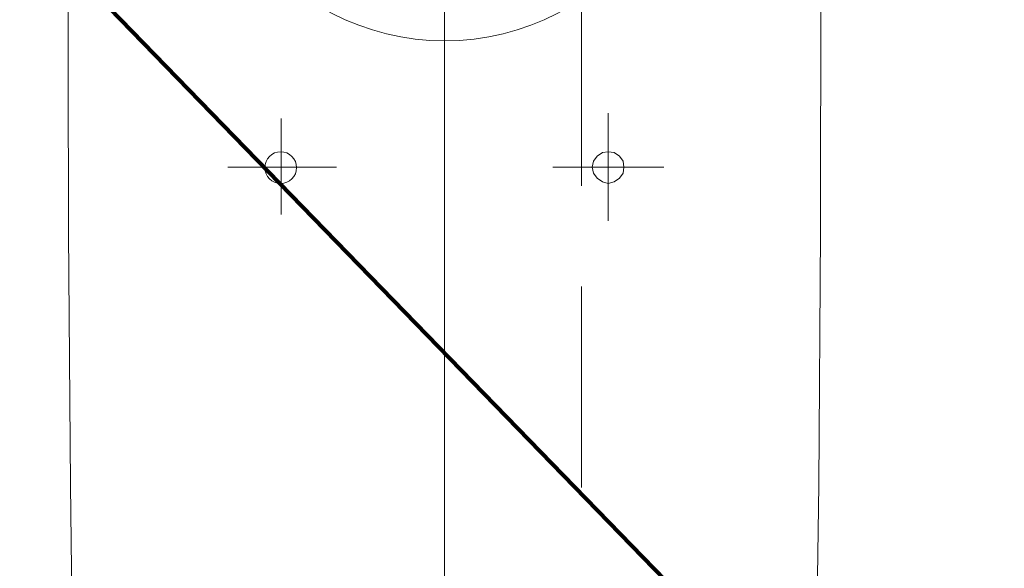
# Model space of a CAD drawing. Header units: millimetres. Extents: x 23192 to 177760, y -399809 to -79279.
# Tile 604 of 656: x 74679 to 74725, y -197695 to -197669. Entities that reach past the tile are written whole.
import ezdxf

# ---------------------------------------------------------------- set-up
doc = ezdxf.new("R2010")
doc.units = ezdxf.units.MM
doc.linetypes.add('CARKOVANA', pattern=[7.5, 5, -2.5])
doc.linetypes.add('HIDDEN2', pattern=[4.7625, 3.175, -1.5875])
doc.layers.get('0').update_dxf_attribs({"lineweight": 0})
doc.layers.add('!! 1_Wyburzenia', color=252, linetype='CARKOVANA', lineweight=13, true_color=0x696969)
doc.layers.add('!! 2_wypos-sanitarne', color=240, linetype='Continuous', lineweight=9)
doc.layers.add('!!! WYTYCZNE DO KOSZTORYSU', color=1, linetype='Continuous', lineweight=140, plot=False)

# ---------------------------------------------------------------- blocks, each defined once
blk = doc.blocks.new('A$C324a30b8')
for points in [[(0, 0.01049), (0, -0.71083)], [(0.17552, 0), (0.17692, -0.11958), (0.17797, -0.23916), (0.17832, -0.47832)], [(-0.17832, -0.47832), (-0.17797, -0.23916), (-0.17727, -0.11958), (-0.17552, 0)], [(-0.07762, -0.24458), (-0.07762, -0.29545)], [(0.07727, -0.24755), (0.07727, -0.293)], [(-0.10385, -0.26993), (-0.0514, -0.26993)], [(0.05104, -0.26993), (0.10244, -0.26993)]]:
    blk.add_lwpolyline(points)
blk.add_lwpolyline([(-0.07762, -0.27727), (-0.07483, -0.27692), (-0.07238, -0.27517), (-0.07063, -0.27272), (-0.06993, -0.26993), (-0.07063, -0.26713), (-0.07238, -0.26468), (-0.07483, -0.26294), (-0.07762, -0.26224), (-0.08042, -0.26294), (-0.08287, -0.26468), (-0.08462, -0.26713), (-0.08497, -0.26993), (-0.08462, -0.27272), (-0.08287, -0.27517), (-0.08042, -0.27692)], close=True)
blk.add_circle((0.07744, -0.26975), 0.00752)
blk.add_ellipse((-0.00018, -0.49476), major_axis=(0, -0.16504), ratio=0.829441, start_param=0, end_param=6.283185)

msp = doc.modelspace()

# ---------------------------------------------------------------- linework, layer by layer
at = {"layer": '!! 1_Wyburzenia', "linetype": 'HIDDEN2', "ltscale": 3}
msp.add_lwpolyline([(74705.42327, -197538.5883), (74705.42327, -198046.5883)], dxfattribs=at)
at = {"layer": '!!! WYTYCZNE DO KOSZTORYSU'}
msp.add_lwpolyline([(75019.42327, -198014.5883), (74479.42327, -197458.5883)], dxfattribs=at)

# ---------------------------------------------------------------- block references
at = {"layer": '!! 2_wypos-sanitarne', "xscale": 100, "yscale": 100, "zscale": 100, "rotation": 180}
msp.add_blockref('A$C324a30b8', (74698.9351, -197702.80925), dxfattribs=at)

doc.saveas('drawing.dxf')
